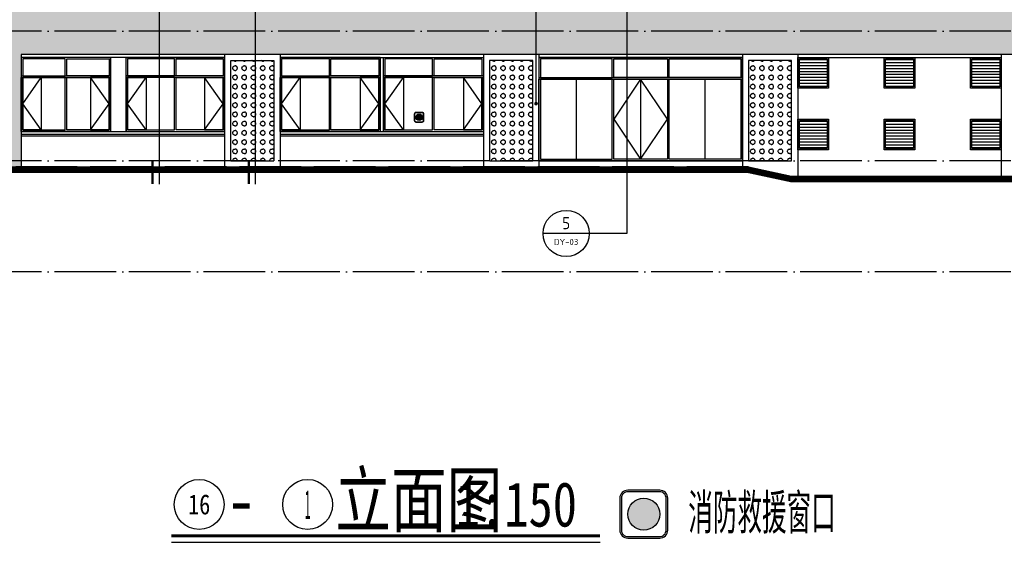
# Model space of a CAD drawing. Extents: x 1779708 to 7299578, y -1121471 to 88434.
# Tile 530 of 656: x 5148098 to 5180048, y -962062 to -945107. Entities that reach past the tile are written whole.
import ezdxf
from ezdxf.enums import TextEntityAlignment as Align

# ---------------------------------------------------------------- set-up
doc = ezdxf.new("R2010")
doc.units = 0
doc.header["$LTSCALE"] = 1000
doc.header["$MEASUREMENT"] = 0
doc.linetypes.add('DOTE', pattern=[2.42, 2, -0.2, 0.02, -0.2])
doc.layers.get('0').update_dxf_attribs({"linetype": 'CONTINUOUS'})
for name, color, linetype in [('DIM_IDEN', 3, 'CONTINUOUS'), ('DIM_LEAD', 3, 'CONTINUOUS'), ('DIM_SYMB', 3, 'CONTINUOUS'), ('DOTE', 1, 'DOTE'), ('PUB_TEXT', 7, 'CONTINUOUS'), ('SPACE', 7, 'CONTINUOUS'), ('WINDOW', 2, 'CONTINUOUS'), ('可见线', 6, 'CONTINUOUS'), ('建筑', 31, 'CONTINUOUS'), ('立面中线', 140, 'CONTINUOUS'), ('立面填充图例白', 7, 'CONTINUOUS'), ('立面粗线', 30, 'CONTINUOUS'), ('立面细线', 114, 'CONTINUOUS')]:
    doc.layers.add(name, color=color, linetype=linetype)
doc.styles.add('-仿宋_GB2312', font='txt', dxfattribs={"width": 0.8})
doc.styles.get("Standard").update_dxf_attribs({"font": 'GBENOR', "bigfont": 'GBCBIG'})
doc.styles.add('长仿宋', font='txt', dxfattribs={"width": 0.7, "height": 5})

# ---------------------------------------------------------------- blocks, each defined once
blk = doc.blocks.new('b112')
at = {"layer": '建筑'}
h = blk.add_hatch(color=1, dxfattribs=at)
h.dxf.hatch_style = 1
edge = h.paths.add_edge_path()
edge.add_arc((2930759.6, 155416.2), 100, 0, 360)
for points in [[(2930659.6, 155266.2), (2930859.6, 155266.2, 0.414214), (2930909.6, 155316.2), (2930909.6, 155516.2, 0.414214), (2930859.6, 155566.2), (2930659.6, 155566.2, 0.414214), (2930609.6, 155516.2), (2930609.6, 155316.2, 0.414214)], [(2930659.6, 155276.2), (2930859.6, 155276.2, 0.414214), (2930899.6, 155316.2), (2930899.6, 155516.2, 0.414214), (2930859.6, 155556.2), (2930659.6, 155556.2, 0.414214), (2930619.6, 155516.2), (2930619.6, 155316.2, 0.414214)]]:
    blk.add_lwpolyline(points, format="xyb", close=True, dxfattribs=at)
at = {"layer": '建筑', "color": 1}
blk.add_circle((2930759.6, 155416.2), 100, dxfattribs=at)

msp = doc.modelspace()

# ---------------------------------------------------------------- hatches: boundary and pattern name
at = {"layer": '立面填充图例白'}
h = msp.add_hatch(dxfattribs=at)
h.set_pattern_fill('AR-CONC', color=0, scale=450, style=0)
h.set_pattern_definition([(50, (9e-10, -3328.6), (819.83101, -71.725885), [85.725, -942.975]), (355, (9e-10, -3328.6), (-158.59272, 859.75489), [68.58, -754.38]), (100.451, (68.3, -3334.6), (661.24126, 788.0251), [72.855, -801.405]), (46.1842, (9e-10, -3100), (1219.85568, -189.19048), [128.5875, -1414.4625]), (96.6356, (101.7, -3115.8), (1068.31906, 1113.415), [109.2825, -1202.1075]), (351.184, (9e-10, -3100), (1068.32073, 1113.41303), [102.87, -1131.57]), (21, (114.3, -3157.15), (682.26696, -460.19483), [85.725, -942.975]), (326, (114.3, -3157.15), (278.10913, 828.84585), [68.58, -754.38]), (71.4514, (171.16, -3195.5), (960.37421, 368.65286), [72.855, -801.405]), (37.5, (9e-10, -3328.6), (13.898715, 380.497675), [0, -745.236, 0, -765.81, 0, -757.2375]), (7.5, (9e-10, -3328.6), (300.68848, 450.812587), [0, -436.626, 0, -728.091, 0, -288.6075]), (327.5, (-254.9, -3328.6), (610.157678, -25.779348), [0, -285.75, 0, -891.54, 0, -1183.005]), (317.5, (-369.2, -3328.6), (666.581316, 114.41921), [0, -371.475, 0, -592.074, 0, -840.105])])
h.paths.add_polyline_path([(5206347.5, -944631.9), (5206247.5, -944631.9), (5146247.5, -944631.9), (5146247.5, -944731.9), (5206247.5, -944731.9), (5206347.5, -944731.9)])
h.paths.add_polyline_path([(5206247.5, -944731.9), (5146347.5, -944731.9), (5146347.5, -949881.9), (5148147.5, -949881.9), (5148147.5, -946231.9), (5204847.5, -946231.9), (5204847.5, -953281.9), (5206247.5, -953281.9), (5206247.5, -946281.9)])
at = {"layer": '立面细线'}
h = msp.add_hatch(dxfattribs=at)
h.set_pattern_fill('圆形花纹', color=256, scale=100, style=0)
h.set_pattern_definition([(0, (-255120.49, -3253.6), (300, 150), [12, -288]), (90, (-255189.49, -3184.6), (-150, 300), [12, -288]), (45, (-255171.5, -3130.6), (2e-14, 299.9999995), [12.727922, -411.53614]), (45, (-255066.5, -3235.6), (2e-14, 299.9999995), [12.727922, -411.53614]), (135, (-255162.5, -3235.6), (-299.9999995, 2e-14), [12.727922, -411.53614]), (135, (-255057.5, -3130.6), (-299.9999995, 2e-14), [12.727922, -411.53614]), (36.8698977, (-255162.49, -3121.6), (300, 300), [15, -1485]), (36.8698977, (-255078.49, -3244.6), (300, 300), [15, -1485]), (53.1301024, (-255057.49, -3226.6), (-300, -300), [15, -1485]), (53.1301024, (-255180.49, -3142.6), (-300, -300), [15, -1485]), (126.8698976, (-255171.49, -3226.6), (-300, 300), [15, -1485]), (126.8698976, (-255048.49, -3142.6), (-300, 300), [15, -1485]), (143.1301023, (-255066.49, -3121.6), (-300, 300), [15, -1485]), (143.1301023, (-255150.49, -3244.6), (-300, 300), [15, -1485]), (11.3099325, (-255108.49, -3253.6), (299.9999992, 4e-07), [15.297058, -1514.4087]), (11.3099325, (-255135.49, -3106.6), (299.9999992, 4e-07), [15.297058, -1514.4087]), (78.6900675, (-255189.49, -3172.6), (4e-07, 299.9999992), [15.297058, -1514.4087]), (78.6900675, (-255042.49, -3199.6), (4e-07, 299.9999992), [15.297058, -1514.4087]), (101.3099325, (-255039.49, -3172.6), (-2e-08, -299.99999724), [15.297058, -1514.4087]), (101.3099325, (-255186.49, -3199.6), (-2e-08, -299.99999724), [15.297058, -1514.4087]), (168.6900675, (-255120.49, -3253.6), (-299.9999992, 4e-07), [15.297058, -1514.4087]), (168.6900675, (-255093.49, -3106.6), (-299.9999992, 4e-07), [15.297058, -1514.4087]), (21.8014095, (-255150.49, -3112.6), (599.9999998, 299.99999935), [16.155494, -1599.3939]), (21.8014095, (-255093.49, -3250.6), (599.9999998, 299.99999935), [16.155494, -1599.3939]), (68.1985905, (-255186.49, -3157.6), (-299.99999675, -599.9999933), [16.155494, -1599.3939]), (68.1985905, (-255048.49, -3214.6), (-299.99999675, -599.9999933), [16.155494, -1599.3939]), (111.8014095, (-255180.49, -3214.6), (-299.99999935, 599.9999998), [16.155494, -1599.3939]), (111.8014095, (-255042.49, -3157.6), (-299.99999935, 599.9999998), [16.155494, -1599.3939]), (158.1985905, (-255135.49, -3250.6), (-600.00000017, 299.9999984), [16.155494, -1599.3939]), (158.1985905, (-255078.49, -3112.6), (-600.00000017, 299.9999984), [16.155494, -1599.3939])])
h.paths.add_polyline_path([(5156347.5, -946431.9), (5154947.5, -946431.9), (5154947.5, -949681.9), (5156347.5, -949681.9)])
h = msp.add_hatch(dxfattribs=at)
h.set_pattern_fill('圆形花纹', color=256, scale=100, style=0)
h.set_pattern_definition([(0, (-246720.49, -3253.6), (300, 150), [12, -288]), (90, (-246789.49, -3184.6), (-150, 300), [12, -288]), (45, (-246771.5, -3130.6), (2e-14, 299.9999995), [12.727922, -411.53614]), (45, (-246666.5, -3235.6), (2e-14, 299.9999995), [12.727922, -411.53614]), (135, (-246762.5, -3235.6), (-299.9999995, 2e-14), [12.727922, -411.53614]), (135, (-246657.5, -3130.6), (-299.9999995, 2e-14), [12.727922, -411.53614]), (36.8698977, (-246762.49, -3121.6), (300, 300), [15, -1485]), (36.8698977, (-246678.49, -3244.6), (300, 300), [15, -1485]), (53.1301024, (-246657.49, -3226.6), (-300, -300), [15, -1485]), (53.1301024, (-246780.49, -3142.6), (-300, -300), [15, -1485]), (126.8698976, (-246771.49, -3226.6), (-300, 300), [15, -1485]), (126.8698976, (-246648.49, -3142.6), (-300, 300), [15, -1485]), (143.1301023, (-246666.49, -3121.6), (-300, 300), [15, -1485]), (143.1301023, (-246750.49, -3244.6), (-300, 300), [15, -1485]), (11.3099325, (-246708.49, -3253.6), (299.9999992, 4e-07), [15.297058, -1514.4087]), (11.3099325, (-246735.49, -3106.6), (299.9999992, 4e-07), [15.297058, -1514.4087]), (78.6900675, (-246789.49, -3172.6), (4e-07, 299.9999992), [15.297058, -1514.4087]), (78.6900675, (-246642.49, -3199.6), (4e-07, 299.9999992), [15.297058, -1514.4087]), (101.3099325, (-246639.49, -3172.6), (-2e-08, -299.99999724), [15.297058, -1514.4087]), (101.3099325, (-246786.49, -3199.6), (-2e-08, -299.99999724), [15.297058, -1514.4087]), (168.6900675, (-246720.49, -3253.6), (-299.9999992, 4e-07), [15.297058, -1514.4087]), (168.6900675, (-246693.49, -3106.6), (-299.9999992, 4e-07), [15.297058, -1514.4087]), (21.8014095, (-246750.49, -3112.6), (599.9999998, 299.99999935), [16.155494, -1599.3939]), (21.8014095, (-246693.49, -3250.6), (599.9999998, 299.99999935), [16.155494, -1599.3939]), (68.1985905, (-246786.49, -3157.6), (-299.99999675, -599.9999933), [16.155494, -1599.3939]), (68.1985905, (-246648.49, -3214.6), (-299.99999675, -599.9999933), [16.155494, -1599.3939]), (111.8014095, (-246780.49, -3214.6), (-299.99999935, 599.9999998), [16.155494, -1599.3939]), (111.8014095, (-246642.49, -3157.6), (-299.99999935, 599.9999998), [16.155494, -1599.3939]), (158.1985905, (-246735.49, -3250.6), (-600.00000017, 299.9999984), [16.155494, -1599.3939]), (158.1985905, (-246678.49, -3112.6), (-600.00000017, 299.9999984), [16.155494, -1599.3939])])
h.paths.add_polyline_path([(5164747.5, -946431.9), (5163347.5, -946431.9), (5163347.5, -949681.9), (5164747.5, -949681.9)])
h = msp.add_hatch(dxfattribs=at)
h.set_pattern_fill('圆形花纹', color=256, scale=100, style=0)
h.set_pattern_definition([(0, (-238320.49, -3253.6), (300, 150), [12, -288]), (90, (-238389.49, -3184.6), (-150, 300), [12, -288]), (45, (-238371.5, -3130.6), (2e-14, 299.9999995), [12.727922, -411.53614]), (45, (-238266.5, -3235.6), (2e-14, 299.9999995), [12.727922, -411.53614]), (135, (-238362.5, -3235.6), (-299.9999995, 2e-14), [12.727922, -411.53614]), (135, (-238257.5, -3130.6), (-299.9999995, 2e-14), [12.727922, -411.53614]), (36.8698977, (-238362.49, -3121.6), (300, 300), [15, -1485]), (36.8698977, (-238278.49, -3244.6), (300, 300), [15, -1485]), (53.1301024, (-238257.49, -3226.6), (-300, -300), [15, -1485]), (53.1301024, (-238380.49, -3142.6), (-300, -300), [15, -1485]), (126.8698976, (-238371.49, -3226.6), (-300, 300), [15, -1485]), (126.8698976, (-238248.49, -3142.6), (-300, 300), [15, -1485]), (143.1301023, (-238266.49, -3121.6), (-300, 300), [15, -1485]), (143.1301023, (-238350.49, -3244.6), (-300, 300), [15, -1485]), (11.3099325, (-238308.49, -3253.6), (299.9999992, 4e-07), [15.297058, -1514.4087]), (11.3099325, (-238335.49, -3106.6), (299.9999992, 4e-07), [15.297058, -1514.4087]), (78.6900675, (-238389.49, -3172.6), (4e-07, 299.9999992), [15.297058, -1514.4087]), (78.6900675, (-238242.49, -3199.6), (4e-07, 299.9999992), [15.297058, -1514.4087]), (101.3099325, (-238239.49, -3172.6), (-2e-08, -299.99999724), [15.297058, -1514.4087]), (101.3099325, (-238386.49, -3199.6), (-2e-08, -299.99999724), [15.297058, -1514.4087]), (168.6900675, (-238320.49, -3253.6), (-299.9999992, 4e-07), [15.297058, -1514.4087]), (168.6900675, (-238293.49, -3106.6), (-299.9999992, 4e-07), [15.297058, -1514.4087]), (21.8014095, (-238350.49, -3112.6), (599.9999998, 299.99999935), [16.155494, -1599.3939]), (21.8014095, (-238293.49, -3250.6), (599.9999998, 299.99999935), [16.155494, -1599.3939]), (68.1985905, (-238386.49, -3157.6), (-299.99999675, -599.9999933), [16.155494, -1599.3939]), (68.1985905, (-238248.49, -3214.6), (-299.99999675, -599.9999933), [16.155494, -1599.3939]), (111.8014095, (-238380.49, -3214.6), (-299.99999935, 599.9999998), [16.155494, -1599.3939]), (111.8014095, (-238242.49, -3157.6), (-299.99999935, 599.9999998), [16.155494, -1599.3939]), (158.1985905, (-238335.49, -3250.6), (-600.00000017, 299.9999984), [16.155494, -1599.3939]), (158.1985905, (-238278.49, -3112.6), (-600.00000017, 299.9999984), [16.155494, -1599.3939])])
h.paths.add_polyline_path([(5173147.5, -946431.9), (5171747.5, -946431.9), (5171747.5, -949681.9), (5173147.5, -949681.9)])
h = msp.add_hatch(dxfattribs=at)
h.set_pattern_fill('LINE', color=256, scale=100)
h.set_pattern_definition([(0, (2722733.905, -907634.57), (0, 95.25), [])])
h.paths.add_polyline_path([(5174297.5, -947281.9), (5174297.5, -946381.9), (5173397.5, -946381.9), (5173397.5, -947281.9)])
h = msp.add_hatch(dxfattribs=at)
h.set_pattern_fill('LINE', color=256, scale=100)
h.set_pattern_definition([(0, (2725533.905, -907634.57), (0, 95.25), [])])
h.paths.add_polyline_path([(5177097.5, -947281.9), (5177097.5, -946381.9), (5176197.5, -946381.9), (5176197.5, -947281.9)])
h = msp.add_hatch(dxfattribs=at)
h.set_pattern_fill('LINE', color=256, scale=100)
h.set_pattern_definition([(0, (2728333.905, -907634.57), (0, 95.25), [])])
h.paths.add_polyline_path([(5179897.5, -947281.9), (5179897.5, -946381.9), (5178997.5, -946381.9), (5178997.5, -947281.9)])
h = msp.add_hatch(dxfattribs=at)
h.set_pattern_fill('LINE', color=256, scale=100)
h.set_pattern_definition([(0, (2722733.905, -909634.57), (0, 95.25), [])])
h.paths.add_polyline_path([(5174297.5, -949281.9), (5174297.5, -948381.9), (5173397.5, -948381.9), (5173397.5, -949281.9)])
h = msp.add_hatch(dxfattribs=at)
h.set_pattern_fill('LINE', color=256, scale=100)
h.set_pattern_definition([(0, (2725533.905, -909634.57), (0, 95.25), [])])
h.paths.add_polyline_path([(5177097.5, -949281.9), (5177097.5, -948381.9), (5176197.5, -948381.9), (5176197.5, -949281.9)])
h = msp.add_hatch(dxfattribs=at)
h.set_pattern_fill('LINE', color=256, scale=100)
h.set_pattern_definition([(0, (2728333.905, -909634.57), (0, 95.25), [])])
h.paths.add_polyline_path([(5179897.5, -949281.9), (5179897.5, -948381.9), (5178997.5, -948381.9), (5178997.5, -949281.9)])

# ---------------------------------------------------------------- linework, layer by layer
at = {"layer": 'DIM_IDEN'}
for p, q in [((5152633.2, -950438.5), (5152633.2, -922186.5)), ((5155753.5, -950438.5), (5155753.5, -922186.5)), ((5167797.5, -940455.5), (5167797.5, -952042.6)), ((5166579.5, -952042.6), (5165079.5, -952042.6)), ((5167797.5, -952042.6), (5166579.5, -952042.6))]:
    msp.add_line(p, q, dxfattribs=at)
at = {"layer": 'DIM_IDEN', "const_width": 75}
for points in [[(5152408.2, -950438.5), (5152408.2, -949688.5)], [(5155528.5, -950438.5), (5155528.5, -949688.5)]]:
    msp.add_lwpolyline(points, dxfattribs=at)
at = {"layer": 'DIM_IDEN'}
msp.add_circle((5165829.5, -952042.6), 750, dxfattribs=at)
at = {"layer": 'DIM_LEAD'}
msp.add_line((5164852.8, -947830.2), (5164852.8, -922728.4), dxfattribs=at)
at = {"layer": 'DIM_LEAD', "const_width": 60}
msp.add_lwpolyline([(5164852.8, -947860.2, 1), (5164852.8, -947800.2, 1)], format="xyb", close=True, dxfattribs=at)
at = {"layer": 'DIM_SYMB', "const_width": 105}
msp.add_lwpolyline([(5153022.1, -961851.9), (5166928.3, -961851.9)], dxfattribs=at)
at = {"layer": 'DIM_SYMB'}
msp.add_lwpolyline([(5153022.1, -962061.9), (5166928.3, -962061.9)], dxfattribs=at)
at = {"layer": 'DOTE'}
for p, q in [((5214144.1, -945481.9), (5122310, -945481.9)), ((5214144.1, -949681.9), (5122310, -949681.9)), ((5171747.5, -949881.9), (5122310, -949881.9)), ((5214144.1, -953281.9), (5122310, -953281.9))]:
    msp.add_line(p, q, dxfattribs=at)
at = {"layer": 'PUB_TEXT', "color": 7}
for centre in [(5153922.1, -960831.9), (5157441.7, -960831.9)]:
    msp.add_circle(centre, 810, dxfattribs=at)
at = {"layer": 'WINDOW'}
for points in [[(5148197.5, -946931.9), (5149572.5, -946931.9), (5149572.5, -946381.9), (5148197.5, -946381.9)], [(5150997.5, -946931.9), (5149622.5, -946931.9), (5149622.5, -946381.9), (5150997.5, -946381.9)], [(5151597.5, -946931.9), (5153122.5, -946931.9), (5153122.5, -946381.9), (5151597.5, -946381.9)], [(5154697.5, -946931.9), (5153172.5, -946931.9), (5153172.5, -946381.9), (5154697.5, -946381.9)], [(5156597.5, -946931.9), (5158147.5, -946931.9), (5158147.5, -946381.9), (5156597.5, -946381.9)], [(5159747.5, -946931.9), (5158197.5, -946931.9), (5158197.5, -946381.9), (5159747.5, -946381.9)], [(5159947.5, -946931.9), (5161497.5, -946931.9), (5161497.5, -946381.9), (5159947.5, -946381.9)], [(5163097.5, -946931.9), (5161547.5, -946931.9), (5161547.5, -946381.9), (5163097.5, -946381.9)], [(5148197.5, -948681.9), (5149572.5, -948681.9), (5149572.5, -946981.9), (5148197.5, -946981.9)], [(5150997.5, -948681.9), (5149622.5, -948681.9), (5149622.5, -946981.9), (5150997.5, -946981.9)], [(5151597.5, -948681.9), (5153122.5, -948681.9), (5153122.5, -946981.9), (5151597.5, -946981.9)], [(5154697.5, -948681.9), (5153172.5, -948681.9), (5153172.5, -946981.9), (5154697.5, -946981.9)], [(5156597.5, -948681.9), (5158147.5, -948681.9), (5158147.5, -946981.9), (5156597.5, -946981.9)], [(5159747.5, -948681.9), (5158197.5, -948681.9), (5158197.5, -946981.9), (5159747.5, -946981.9)], [(5159947.5, -948681.9), (5161497.5, -948681.9), (5161497.5, -946981.9), (5159947.5, -946981.9)], [(5163097.5, -948681.9), (5161547.5, -948681.9), (5161547.5, -946981.9), (5163097.5, -946981.9)]]:
    msp.add_lwpolyline(points, close=True, dxfattribs=at)
at = {"layer": '可见线'}
msp.add_line((5164947.5, -949681.9), (5171547.5, -949681.9), dxfattribs=at)
at = {"layer": '可见线', "const_width": 200}
msp.add_lwpolyline([(5122310, -949981.9), (5171736.9, -949981.9), (5173136.5, -950281.9), (5198447.5, -950281.9), (5198447.5, -953381.9), (5214185.1, -953381.9)], dxfattribs=at)
at = {"layer": '可见线'}
msp.add_lwpolyline([(5122310, -949881.9), (5171747.5, -949881.9), (5173147.1, -950181.9), (5198547.5, -950181.9), (5198547.5, -953281.9), (5214185.1, -953281.9)], dxfattribs=at)
at = {"layer": '立面中线'}
msp.add_line((5173347.5, -946331.9), (5179947.5, -946331.9), dxfattribs=at)
for points in [[(5154747.5, -946331.9), (5148147.5, -946331.9)], [(5151047.5, -946331.9), (5151047.5, -948731.9)], [(5151547.5, -948731.9), (5151547.5, -946331.9)], [(5156547.5, -946331.9), (5163147.5, -946331.9)], [(5159797.5, -946331.9), (5159797.5, -948731.9)], [(5159897.5, -948731.9), (5159897.5, -946331.9)], [(5164947.5, -946331.9), (5171547.5, -946331.9)], [(5148147.5, -948731.9), (5154747.5, -948731.9)], [(5154747.5, -948831.9), (5148147.5, -948831.9)], [(5154747.5, -948881.9), (5148147.5, -948881.9)], [(5156547.5, -948731.9), (5163147.5, -948731.9)], [(5163147.5, -948831.9), (5156547.5, -948831.9)], [(5163147.5, -948881.9), (5156547.5, -948881.9)]]:
    msp.add_lwpolyline(points, dxfattribs=at)
for points in [[(5151047.5, -946331.9), (5148147.5, -946331.9), (5148147.5, -946931.9), (5151047.5, -946931.9)], [(5154747.5, -946931.9), (5151547.5, -946931.9), (5151547.5, -946331.9), (5154747.5, -946331.9)], [(5159797.5, -946331.9), (5156547.5, -946331.9), (5156547.5, -946931.9), (5159797.5, -946931.9)], [(5163147.5, -946931.9), (5159897.5, -946931.9), (5159897.5, -946331.9), (5163147.5, -946331.9)], [(5151047.5, -948731.9), (5148147.5, -948731.9), (5148147.5, -946981.9), (5151047.5, -946981.9)], [(5154747.5, -946981.9), (5151547.5, -946981.9), (5151547.5, -948731.9), (5154747.5, -948731.9)], [(5159797.5, -948731.9), (5156547.5, -948731.9), (5156547.5, -946981.9), (5159797.5, -946981.9)], [(5163147.5, -946981.9), (5159897.5, -946981.9), (5159897.5, -948731.9), (5163147.5, -948731.9)]]:
    msp.add_lwpolyline(points, close=True, dxfattribs=at)
at = {"layer": '立面粗线'}
for points in [[(5204847.5, -946231.9), (5148147.5, -946231.9), (5148147.5, -949881.9)], [(5154747.5, -946231.9), (5154747.5, -949881.9)], [(5156547.5, -946231.9), (5156547.5, -949881.9)], [(5163147.5, -946231.9), (5163147.5, -949881.9)], [(5164947.5, -946231.9), (5164947.5, -949881.9)], [(5171547.5, -946231.9), (5171547.5, -949881.9)], [(5173347.5, -946231.9), (5173347.5, -950181.9)], [(5179947.5, -946231.9), (5179947.5, -950181.9)], [(5154947.5, -949681.9), (5154947.5, -946431.9), (5156347.5, -946431.9), (5156347.5, -949681.9)], [(5164747.5, -949681.9), (5164747.5, -946431.9), (5163347.5, -946431.9), (5163347.5, -949681.9)], [(5173147.5, -949681.9), (5173147.5, -946431.9), (5171747.5, -946431.9), (5171747.5, -949681.9)], [(5154947.5, -949681.9), (5156347.5, -949681.9)], [(5163347.5, -949681.9), (5164747.5, -949681.9)], [(5171747.5, -949681.9), (5173147.5, -949681.9)]]:
    msp.add_lwpolyline(points, dxfattribs=at)
at = {"layer": '立面细线'}
for p, q in [((5166160, -947031.9), (5166160, -949631.9)), ((5168247.5, -947031.9), (5168247.5, -949631.9)), ((5170335, -947031.9), (5170335, -949631.9))]:
    msp.add_line(p, q, dxfattribs=at)
for points in [[(5164947.5, -946981.9), (5171547.5, -946981.9), (5171547.5, -946331.9), (5164947.5, -946331.9)], [(5173347.5, -946331.9), (5174347.5, -946331.9), (5174347.5, -947331.9), (5173347.5, -947331.9)], [(5176147.5, -946331.9), (5177147.5, -946331.9), (5177147.5, -947331.9), (5176147.5, -947331.9)], [(5178947.5, -946331.9), (5179947.5, -946331.9), (5179947.5, -947331.9), (5178947.5, -947331.9)], [(5164997.5, -946981.9), (5167322.5, -946981.9), (5167322.5, -946381.9), (5164997.5, -946381.9)], [(5169122.5, -946981.9), (5167372.5, -946981.9), (5167372.5, -946381.9), (5169122.5, -946381.9)], [(5171497.5, -946981.9), (5169172.5, -946981.9), (5169172.5, -946381.9), (5171497.5, -946381.9)], [(5173397.5, -946381.9), (5174297.5, -946381.9), (5174297.5, -947281.9), (5173397.5, -947281.9)], [(5176197.5, -946381.9), (5177097.5, -946381.9), (5177097.5, -947281.9), (5176197.5, -947281.9)], [(5178997.5, -946381.9), (5179897.5, -946381.9), (5179897.5, -947281.9), (5178997.5, -947281.9)], [(5164947.5, -947031.9), (5171547.5, -947031.9), (5171547.5, -949681.9), (5164947.5, -949681.9)], [(5164997.5, -949631.9), (5167322.5, -949631.9), (5167322.5, -947031.9), (5164997.5, -947031.9)], [(5169122.5, -949631.9), (5167372.5, -949631.9), (5167372.5, -947031.9), (5169122.5, -947031.9)], [(5171497.5, -949631.9), (5169172.5, -949631.9), (5169172.5, -947031.9), (5171497.5, -947031.9)], [(5173347.5, -948331.9), (5174347.5, -948331.9), (5174347.5, -949331.9), (5173347.5, -949331.9)], [(5173397.5, -948381.9), (5174297.5, -948381.9), (5174297.5, -949281.9), (5173397.5, -949281.9)], [(5176147.5, -948331.9), (5177147.5, -948331.9), (5177147.5, -949331.9), (5176147.5, -949331.9)], [(5176197.5, -948381.9), (5177097.5, -948381.9), (5177097.5, -949281.9), (5176197.5, -949281.9)], [(5178947.5, -948331.9), (5179947.5, -948331.9), (5179947.5, -949331.9), (5178947.5, -949331.9)], [(5178997.5, -948381.9), (5179897.5, -948381.9), (5179897.5, -949281.9), (5178997.5, -949281.9)]]:
    msp.add_lwpolyline(points, close=True, dxfattribs=at)
for points in [[(5148797.5, -948681.9), (5148197.5, -948681.9), (5148197.5, -946981.9), (5148797.5, -946981.9), (5148797.5, -948681.9), (5148197.5, -947831.9), (5148797.5, -946981.9)], [(5150397.5, -948681.9), (5150997.5, -948681.9), (5150997.5, -946981.9), (5150397.5, -946981.9), (5150397.5, -948681.9), (5150997.5, -947831.9), (5150397.5, -946981.9)], [(5152197.5, -948681.9), (5151597.5, -948681.9), (5151597.5, -946981.9), (5152197.5, -946981.9), (5152197.5, -948681.9), (5151597.5, -947831.9), (5152197.5, -946981.9)], [(5154097.5, -948681.9), (5154697.5, -948681.9), (5154697.5, -946981.9), (5154097.5, -946981.9), (5154097.5, -948681.9), (5154697.5, -947831.9), (5154097.5, -946981.9)], [(5157197.5, -948681.9), (5156597.5, -948681.9), (5156597.5, -946981.9), (5157197.5, -946981.9), (5157197.5, -948681.9), (5156597.5, -947831.9), (5157197.5, -946981.9)], [(5159147.5, -948681.9), (5159747.5, -948681.9), (5159747.5, -946981.9), (5159147.5, -946981.9), (5159147.5, -948681.9), (5159747.5, -947831.9), (5159147.5, -946981.9)], [(5160547.5, -948681.9), (5159947.5, -948681.9), (5159947.5, -946981.9), (5160547.5, -946981.9), (5160547.5, -948681.9), (5159947.5, -947831.9), (5160547.5, -946981.9)], [(5162497.5, -948681.9), (5163097.5, -948681.9), (5163097.5, -946981.9), (5162497.5, -946981.9), (5162497.5, -948681.9), (5163097.5, -947831.9), (5162497.5, -946981.9)], [(5168247.5, -947031.9), (5167372.5, -948331.9), (5168247.5, -949631.9), (5169122.5, -948331.9), (5168247.5, -947031.9)], [(5171547.5, -949681.9), (5171547.5, -947031.9)]]:
    msp.add_lwpolyline(points, dxfattribs=at)

# ---------------------------------------------------------------- block references
at = {"color": 253, "xscale": 1.036799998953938, "yscale": 1.036799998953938, "zscale": 1.036799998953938, "rotation": 180}
msp.add_blockref('b112', (8199669.6, -787136.2, 0), dxfattribs=at)
at = {"color": 253, "xscale": 5.184000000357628, "yscale": 5.184000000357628, "zscale": 5.184000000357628}
msp.add_blockref('b112', (-10024709.6, -1766826.7, 0), dxfattribs=at)

# ---------------------------------------------------------------- texts
at = {"layer": 'PUB_TEXT', "color": 7}
for s, height, width, p, p2 in [('5', 391.8, 0.996601, (5165700.1, -951903.9), (5165959, -951903.9)), ('DY-03', 201.97, 1.022865, (5165438.2, -952419.7), (5166220.9, -952419.7))]:
    msp.add_text(s, height=height, dxfattribs=dict(at, width=width)).set_placement(p, p2, align=Align.FIT)
at = {"layer": 'PUB_TEXT', "color": 7, "style": '-仿宋_GB2312', "width": 0.8}
for s, height, p in [('立面图', 1736.17, (5158341.7, -961551.9)), ('1:150', 1446.81, (5162245.8, -961551.9)), ('-', 1736.2, (5154822.1, -961551.9))]:
    msp.add_text(s, height=height, dxfattribs=at).set_placement(p)
for s, height, p, p2 in [('1', 954.8, (5157350.8, -961309.3), (5157532.6, -961309.3)), ('16', 652.29, (5153561.7, -961158.1), (5154282.4, -961158.1))]:
    msp.add_text(s, height=height, dxfattribs=at).set_placement(p, p2, align=Align.FIT)
at = {"layer": 'SPACE', "linetype": 'Continuous', "style": '长仿宋', "width": 0.7}
msp.add_text('消防救援窗口', height=1139.24, dxfattribs=at).set_placement((5169792.8, -961653.2, 0))

doc.saveas('drawing.dxf')
